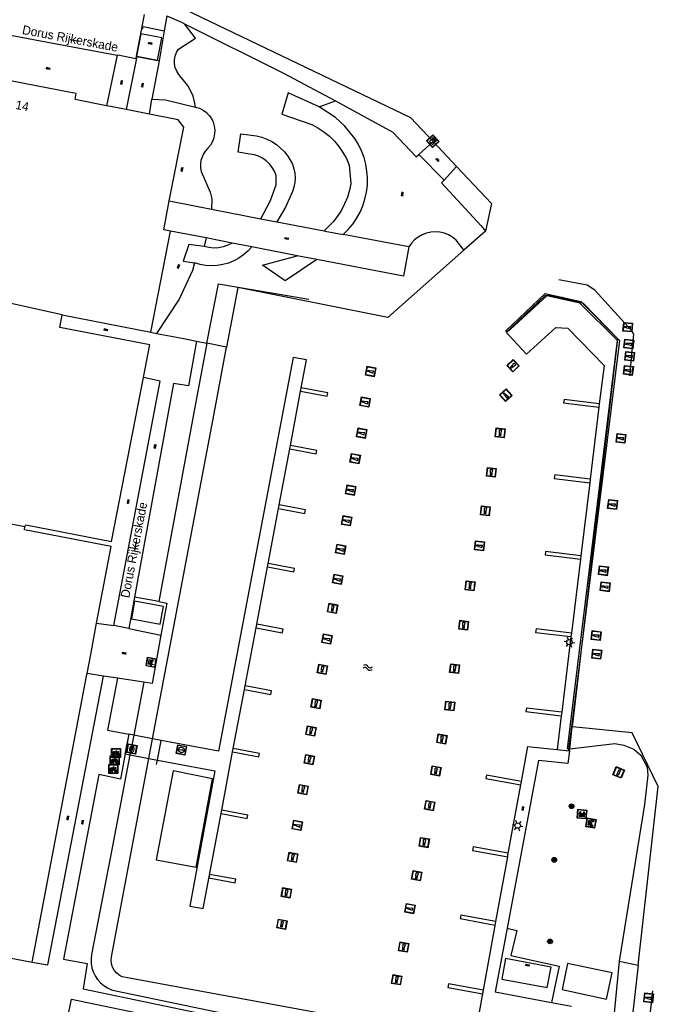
# Model space of a CAD drawing. Header units: metres. Extents: x 93870 to 95789, y 463036 to 464040.
# Tile 335 of 344: x 95201 to 95273, y 463869 to 463979. Entities that reach past the tile are written whole.
import ezdxf
from ezdxf.enums import TextEntityAlignment as Align

# ---------------------------------------------------------------- set-up
doc = ezdxf.new("R2010")
doc.units = ezdxf.units.M
doc.header["$LTSCALE"] = 25.4
for name, color, linetype in [('B_BEBOUWINGSGRENS_0', 1, 'Continuous'), ('B_LUIFEL_1', 200, 'Continuous'), ('B_TUSSENMUUR_0', 7, 'Continuous'), ('B_WOONBOOT_LIJN_0', 1, 'Continuous'), ('G_GRENS_ALGEMEEN_0', 7, 'Continuous'), ('K_STEIGER_1', 1, 'Continuous'), ('Q_BANK_0', 7, 'Continuous'), ('Q_BOLDER_0', 7, 'Continuous'), ('Q_BOOM_0', 3, 'Continuous'), ('Q_DAMWAND_0', 6, 'Continuous'), ('Q_FIETSENREK_0', 6, 'Continuous'), ('Q_GELEIDEWERK_LIJN_0', 1, 'Continuous'), ('Q_INSPECTIE_OF_RIOOLPUT_0', 253, 'Continuous'), ('Q_LICHTMAST_0', 2, 'Continuous'), ('Q_MEERPAAL_0', 7, 'Continuous'), ('Q_PICKNICKTAFEL_0', 7, 'Continuous'), ('Q_VLAGGENMAST_0', 191, 'Continuous'), ('S_GBKN_SYMBOOL_GV_GROOT_0', 7, 'Continuous'), ('S_GBKN_SYMBOOL_OV_GROOT_0', 7, 'Continuous'), ('S_GBKN_SYMBOOL_WATER_0', 7, 'Continuous'), ('T_CULTUURGRENS_0', 76, 'Continuous'), ('T_HEK_0', 57, 'Continuous'), ('T_HEK_LIJN_0', 6, 'Continuous'), ('T_WALBESCHERMING_0', 45, 'Continuous'), ('V_WEGGRENS_0', 7, 'Continuous'), ('W_WATERGRENS_0', 5, 'Continuous'), ('Z_GBKN_HUISNUMMER_0', 252, 'Continuous'), ('Z_STRAATNAAM_0', 252, 'Continuous')]:
    doc.layers.add(name, color=color, linetype=linetype)

# ---------------------------------------------------------------- blocks, each defined once
blk = doc.blocks.new('Q_LICHTMAST')
for points in [[(-0.26, 0.15), (-0.52, 0.3)], [(0, 0.3), (0, 0.6)], [(0.26, 0.15), (0.52, 0.3)], [(-0.26, -0.15), (-0.52, -0.3)], [(0, -0.3), (0, -0.6)], [(0.26, -0.15), (0.52, -0.3)]]:
    blk.add_lwpolyline(points)
blk.add_circle((0, 0), 0.3)
blk = doc.blocks.new('Q_VLAGGENMAST')
for points in [[(-0.5, 0.5), (0.5, 0.5), (0.5, -0.5), (-0.5, -0.5)], [(-0.08, 0.33), (0.07, 0.33), (0.07, -0.33), (-0.08, -0.33)]]:
    blk.add_lwpolyline(points, close=True)
blk.add_lwpolyline([(-0.44, 0.46), (0.44, 0.46, -0.414214), (0.46, 0.44), (0.46, -0.44, -0.414214), (0.44, -0.46), (-0.44, -0.46, -0.414214), (-0.46, -0.44), (-0.46, 0.44), (-0.46, 0.44), (-0.46, 0.45), (-0.46, 0.45), (-0.46, 0.45), (-0.46, 0.45), (-0.46, 0.45), (-0.46, 0.45), (-0.46, 0.46), (-0.46, 0.46), (-0.46, 0.46), (-0.45, 0.46), (-0.45, 0.46), (-0.45, 0.46), (-0.45, 0.46), (-0.45, 0.46), (-0.45, 0.46), (-0.44, 0.46), (-0.44, 0.46)], format="xyb")
blk = doc.blocks.new('Q_INSPECTIE_OF_RIOOLPUT')
blk.add_lwpolyline([(-0.5, 0.5), (0.5, 0.5), (0.5, -0.5), (-0.5, -0.5)], close=True)
for points in [[(-0.44, 0.46), (0.44, 0.46, -0.414214), (0.46, 0.44), (0.46, -0.44, -0.414214), (0.44, -0.46), (-0.44, -0.46, -0.414214), (-0.46, -0.44), (-0.46, 0.44), (-0.46, 0.44), (-0.46, 0.45), (-0.46, 0.45), (-0.46, 0.45), (-0.46, 0.45), (-0.46, 0.45), (-0.46, 0.45), (-0.46, 0.46), (-0.46, 0.46), (-0.46, 0.46), (-0.45, 0.46), (-0.45, 0.46), (-0.45, 0.46), (-0.45, 0.46), (-0.45, 0.46), (-0.45, 0.46), (-0.44, 0.46), (-0.44, 0.46)], [(-0.34, 0.1, 0.380426), (-0.28, -0.18)], [(-0.01, 0.27, 0.240218), (-0.34, 0.1)], [(-0.19, 0.04, 0.853344), (-0.19, -0.03)], [(0.33, 0.11, 0.240191), (-0.01, 0.27)], [(0.18, -0.03, 0.849746), (0.18, 0.04)], [(0.27, -0.18, 0.380426), (0.33, 0.11)], [(-0.28, -0.18, 0.148452), (0.01, -0.26)], [(0.01, -0.26, 0.131742), (0.27, -0.18)]]:
    blk.add_lwpolyline(points, format="xyb")
for points in [[(-0.19, 0.04), (0.18, 0.04)], [(0.18, -0.03), (-0.19, -0.03)]]:
    blk.add_lwpolyline(points)
blk = doc.blocks.new('Q_BANK')
blk.add_lwpolyline([(-0.5, 0.5), (0.5, 0.5), (0.5, -0.5), (-0.5, -0.5)], close=True)
blk.add_lwpolyline([(-0.44, 0.46), (0.44, 0.46, -0.414214), (0.46, 0.44), (0.46, -0.44, -0.414214), (0.44, -0.46), (-0.44, -0.46, -0.414214), (-0.46, -0.44), (-0.46, 0.44), (-0.46, 0.44), (-0.46, 0.45), (-0.46, 0.45), (-0.46, 0.45), (-0.46, 0.45), (-0.46, 0.45), (-0.46, 0.45), (-0.46, 0.46), (-0.46, 0.46), (-0.46, 0.46), (-0.45, 0.46), (-0.45, 0.46), (-0.45, 0.46), (-0.45, 0.46), (-0.45, 0.46), (-0.45, 0.46), (-0.44, 0.46), (-0.44, 0.46)], format="xyb")
for points in [[(-0.27, 0.02), (-0.37, -0.08)], [(-0.18, 0.13), (-0.27, 0.13), (-0.27, 0.28)], [(-0.27, 0.28), (0.26, 0.28), (0.26, 0.13), (0.17, 0.13)], [(-0.18, 0.02), (-0.27, 0.02)], [(-0.27, 0.02), (-0.18, 0.02)], [(-0.18, 0.02), (-0.18, 0.13)], [(-0.18, 0.13), (-0.14, 0.13)], [(-0.14, 0.13), (-0.14, 0.02)], [(0.13, 0.13), (-0.14, 0.13)], [(0.13, 0.02), (-0.14, 0.02)], [(-0.14, 0.02), (0.13, 0.02)], [(0.13, 0.02), (-0.14, 0.02)], [(-0.14, 0.02), (0.13, 0.02)], [(-0.14, 0.02), (0.13, 0.02)], [(0.13, 0.02), (0.13, 0.13)], [(0.13, 0.13), (0.17, 0.13)], [(0.17, 0.13), (0.17, 0.02)], [(0.17, 0.02), (0.26, 0.02)], [(0.17, 0.02), (0.26, 0.02)], [(0.26, 0.02), (0.36, -0.08)], [(-0.24, -0.08), (-0.37, -0.08)], [(-0.19, -0.08), (-0.19, -0.27), (-0.24, -0.27), (-0.24, -0.08)], [(-0.24, -0.08), (-0.19, -0.08)], [(0.18, -0.08), (-0.19, -0.08)], [(0.23, -0.08), (0.23, -0.27), (0.18, -0.27), (0.18, -0.08)], [(0.18, -0.08), (0.23, -0.08)], [(0.36, -0.08), (0.23, -0.08)]]:
    blk.add_lwpolyline(points)
blk = doc.blocks.new('Q_PICKNICKTAFEL')
blk.add_lwpolyline([(-0.5, 0.5), (0.5, 0.5), (0.5, -0.5), (-0.5, -0.5)], close=True)
blk.add_lwpolyline([(-0.44, 0.46), (0.44, 0.46, -0.414214), (0.46, 0.44), (0.46, -0.44, -0.414214), (0.44, -0.46), (-0.44, -0.46, -0.414214), (-0.46, -0.44), (-0.46, 0.44), (-0.46, 0.44), (-0.46, 0.45), (-0.46, 0.45), (-0.46, 0.45), (-0.46, 0.45), (-0.46, 0.45), (-0.46, 0.45), (-0.46, 0.46), (-0.46, 0.46), (-0.46, 0.46), (-0.45, 0.46), (-0.45, 0.46), (-0.45, 0.46), (-0.45, 0.46), (-0.45, 0.46), (-0.45, 0.46), (-0.44, 0.46), (-0.44, 0.46)], format="xyb")
for points in [[(-0.25, -0.06), (-0.41, -0.06), (-0.41, 0.02)], [(-0.41, 0.02), (-0.21, 0.02)], [(-0.14, 0.21), (-0.27, 0.21), (-0.27, 0.28)], [(-0.27, 0.28), (0.26, 0.28), (0.26, 0.21), (0.13, 0.21)], [(-0.21, 0.02), (-0.14, 0.21)], [(-0.12, 0.02), (-0.03, 0.21)], [(-0.12, 0.02), (0.11, 0.02)], [(0.03, 0.21), (-0.03, 0.21)], [(0.11, 0.02), (0.03, 0.21)], [(0.21, 0.02), (0.13, 0.21)], [(0.21, 0.02), (0.4, 0.02), (0.4, -0.06), (0.24, -0.06)], [(-0.34, -0.28), (-0.25, -0.06)], [(-0.34, -0.28), (-0.24, -0.28)], [(-0.24, -0.28), (-0.15, -0.06)], [(0.14, -0.06), (-0.15, -0.06)], [(0.23, -0.28), (0.14, -0.06)], [(0.23, -0.28), (0.33, -0.28)], [(0.33, -0.28), (0.24, -0.06)]]:
    blk.add_lwpolyline(points)
blk = doc.blocks.new('Q_BOLDER')
for points in [[(-0.5, 0.5), (0.5, 0.5), (0.5, -0.5), (-0.5, -0.5)], [(-0.27, -0.2), (0.27, -0.2), (0.27, -0.3), (-0.27, -0.3)]]:
    blk.add_lwpolyline(points, close=True)
for points in [[(-0.44, 0.46), (0.44, 0.46, -0.414214), (0.46, 0.44), (0.46, -0.44, -0.414214), (0.44, -0.46), (-0.44, -0.46, -0.414214), (-0.46, -0.44), (-0.46, 0.44), (-0.46, 0.44), (-0.46, 0.45), (-0.46, 0.45), (-0.46, 0.45), (-0.46, 0.45), (-0.46, 0.45), (-0.46, 0.45), (-0.46, 0.46), (-0.46, 0.46), (-0.46, 0.46), (-0.45, 0.46), (-0.45, 0.46), (-0.45, 0.46), (-0.45, 0.46), (-0.45, 0.46), (-0.45, 0.46), (-0.44, 0.46), (-0.44, 0.46)], [(-0.23, 0.27, 0.439965), (-0.26, 0.19)], [(-0.15, 0.29, 0.109301), (-0.23, 0.27)], [(0.22, 0.27, 0.148019), (0.13, 0.29)], [(0.25, 0.19, 0.326045), (0.22, 0.27)], [(-0.27, -0.16, 0.309814), (-0.17, -0.02)], [(0.16, -0.02, 0.22667), (0.27, -0.16)]]:
    blk.add_lwpolyline(points, format="xyb")
for points in [[(-0.17, 0.03), (-0.26, 0.19)], [(-0.17, -0.02), (-0.17, 0.03)], [(-0.15, 0.29), (0.13, 0.29)], [(0.16, 0.03), (0.25, 0.19)], [(0.16, -0.02), (0.16, 0.03)], [(-0.27, -0.16), (0.27, -0.16)]]:
    blk.add_lwpolyline(points)
blk = doc.blocks.new('Q_FIETSENREK')
for points in [[(-0.5, 0.5), (0.5, 0.5), (0.5, -0.5), (-0.5, -0.5)], [(-0.06, 0.15), (0.18, 0.05), (0.04, -0.09)]]:
    blk.add_lwpolyline(points, close=True)
for points in [[(-0.44, 0.46), (0.44, 0.46, -0.414214), (0.46, 0.44), (0.46, -0.44, -0.414214), (0.44, -0.46), (-0.44, -0.46, -0.414214), (-0.46, -0.44), (-0.46, 0.44), (-0.46, 0.44), (-0.46, 0.45), (-0.46, 0.45), (-0.46, 0.45), (-0.46, 0.45), (-0.46, 0.45), (-0.46, 0.45), (-0.46, 0.46), (-0.46, 0.46), (-0.46, 0.46), (-0.45, 0.46), (-0.45, 0.46), (-0.45, 0.46), (-0.45, 0.46), (-0.45, 0.46), (-0.45, 0.46), (-0.44, 0.46), (-0.44, 0.46)], [(-0.18, 0.11, 0.847256), (-0.32, -0.14)], [(-0.19, 0.08, 0.842492), (-0.3, -0.12)], [(-0.17, 0.06, 0.053288), (-0.19, 0.08)], [(-0.19, -0.13, 0.502492), (-0.15, 0.04)], [(-0.15, 0.09, 0.06236), (-0.18, 0.11)], [(-0.16, -0.16, 0.494489), (-0.12, 0.07)], [(-0.32, -0.14, 0.089606), (-0.42, -0.35)], [(-0.3, -0.16, 0.110942), (-0.37, -0.35)], [(-0.29, -0.1, 0.006942), (-0.3, -0.12)], [(-0.3, -0.16, 0.02458), (-0.28, -0.17)], [(-0.21, -0.1, 0.381614), (-0.29, -0.1)], [(-0.22, -0.14, 0.533998), (-0.28, -0.14)], [(-0.28, -0.14, 0.009682), (-0.27, -0.14)], [(-0.28, -0.17, 0.148109), (-0.2, -0.17)], [(-0.27, -0.14, 0.120201), (-0.22, -0.14)], [(-0.22, -0.14, 0.003554), (-0.22, -0.14)], [(-0.19, -0.13, 0.017985), (-0.21, -0.1)], [(-0.12, -0.35, 0.075837), (-0.2, -0.17)], [(-0.08, -0.35, 0.094234), (-0.16, -0.16)], [(0.1, -0.16, 0.385208), (0.19, -0.33)], [(0.21, -0.05, 0.224648), (0.11, -0.13)], [(0.13, -0.17, 0.376993), (0.2, -0.3)], [(0.21, -0.09, 0.20829), (0.14, -0.14)], [(0.19, -0.33, 1), (0.29, -0.06)], [(0.2, -0.3, 1), (0.28, -0.09)], [(0.29, -0.06, 0.086253), (0.24, -0.05)], [(0.28, -0.09, 0.079305), (0.24, -0.08)]]:
    blk.add_lwpolyline(points, format="xyb")
for points in [[(-0.17, 0.06), (-0.26, -0.04), (-0.24, -0.06), (-0.15, 0.04)], [(0.08, 0.22), (0, 0.25), (-0.15, 0.09)], [(-0.12, 0.07), (-0.09, 0.11), (0.02, -0.13), (0.1, -0.16)], [(0.24, -0.05), (0.23, 0.05), (0.26, 0.09), (0.3, 0.08), (0.31, 0.11), (0.19, 0.15), (0.18, 0.12), (0.23, 0.1), (0.21, 0.08), (-0.04, 0.17), (0, 0.22), (0.07, 0.19), (0.08, 0.22)], [(0.21, -0.05), (0.2, 0.03), (0.06, -0.11)], [(-0.42, -0.35), (-0.37, -0.35)], [(-0.12, -0.35), (-0.08, -0.35)], [(0.06, -0.11), (0.11, -0.13)], [(0.13, -0.17), (0.25, -0.22), (0.24, -0.08)], [(0.14, -0.14), (0.22, -0.17), (0.21, -0.09)]]:
    blk.add_lwpolyline(points)
blk = doc.blocks.new('Q_BOOM')
for radius in [0.27, 0.18, 0.09]:
    blk.add_circle((0, 0), radius)
blk = doc.blocks.new('Q_MEERPAAL')
for points in [[(-0.5, 0.5), (0.5, 0.5), (0.5, -0.5), (-0.5, -0.5)], [(-0.08, 0.32), (0.07, 0.32), (0.07, 0.17), (-0.08, 0.17)]]:
    blk.add_lwpolyline(points, close=True)
blk.add_lwpolyline([(-0.44, 0.46), (0.44, 0.46, -0.414214), (0.46, 0.44), (0.46, -0.44, -0.414214), (0.44, -0.46), (-0.44, -0.46, -0.414214), (-0.46, -0.44), (-0.46, 0.44), (-0.46, 0.44), (-0.46, 0.45), (-0.46, 0.45), (-0.46, 0.45), (-0.46, 0.45), (-0.46, 0.45), (-0.46, 0.45), (-0.46, 0.46), (-0.46, 0.46), (-0.46, 0.46), (-0.45, 0.46), (-0.45, 0.46), (-0.45, 0.46), (-0.45, 0.46), (-0.45, 0.46), (-0.45, 0.46), (-0.44, 0.46), (-0.44, 0.46)], format="xyb")
for points in [[(-0.08, 0.12), (-0.14, -0.31)], [(-0.08, 0.12), (0.07, 0.12)], [(0.07, 0.12), (0.12, -0.31)], [(-0.14, -0.31), (0.12, -0.31)]]:
    blk.add_lwpolyline(points)
blk = doc.blocks.new('S_GBKN_SYMBOOL_WATER')
for points in [[(-0.5, 0.15), (-0.44, 0.21), (-0.31, 0.27), (-0.19, 0.27), (-0.06, 0.21), (0, 0.15), (0.06, 0.09), (0.19, 0.02), (0.31, 0.02), (0.44, 0.09), (0.5, 0.15)], [(-0.5, -0.15), (-0.44, -0.09), (-0.31, -0.02), (-0.19, -0.02), (-0.06, -0.09), (0, -0.15), (0.06, -0.21), (0.19, -0.27), (0.31, -0.27), (0.44, -0.21), (0.5, -0.15)]]:
    blk.add_lwpolyline(points)
blk = doc.blocks.new('S_GBKN_SYMBOOL_OV_GROOT')
for points in [[(-0.21875, 0.0625), (0.21875, 0.0625)], [(-0.21875, 0), (0.21875, 0)], [(-0.1875, 0.0625), (-0.1875, 0)], [(-0.125, 0.09375), (-0.125, 0.0625)], [(-0.125, 0), (-0.125, -0.0625)], [(-0.0625, 0.0625), (-0.0625, 0)], [(0, 0.09375), (0, 0.0625)], [(0, 0), (0, -0.0625)], [(0.0625, 0.0625), (0.0625, 0)], [(0.125, 0.09375), (0.125, 0.0625)], [(0.125, 0), (0.125, -0.0625)], [(0.1875, 0.0625), (0.1875, 0)], [(-0.21875, -0.0625), (0.21875, -0.0625)], [(-0.1875, -0.0625), (-0.1875, -0.09375)], [(-0.0625, -0.0625), (-0.0625, -0.09375)], [(0.0625, -0.0625), (0.0625, -0.09375)], [(0.1875, -0.0625), (0.1875, -0.09375)]]:
    blk.add_lwpolyline(points)
blk = doc.blocks.new('S_GBKN_SYMBOOL_GV_GROOT')
for points in [[(-0.1875, 0.03125), (-0.09375, 0.09375)], [(-0.1875, -0.0625), (0.0625, 0.09375)], [(-0.1875, 0.09375), (0.125, -0.09375)], [(-0.1875, 0), (-0.03125, -0.09375)], [(-0.125, -0.09375), (0.1875, 0.09375)], [(-0.0625, 0.09375), (0.1875, -0.0625)], [(0.03125, -0.09375), (0.1875, 0)], [(0.09375, 0.09375), (0.1875, 0.03125)]]:
    blk.add_lwpolyline(points)

msp = doc.modelspace()

# ---------------------------------------------------------------- linework, layer by layer
at = {"layer": 'B_BEBOUWINGSGRENS_0'}
for p, q in [((95215.65, 463968.63), (95213.04, 463969.14)), ((95215.82, 463944.12), (95218.03, 463955.48)), ((95205.84, 463946.07), (95215.82, 463944.12))]:
    msp.add_line(p, q, dxfattribs=at)
for points in [[(95210.81, 463969.58), (95207.28, 463970.27), (95207.41, 463970.93), (95206.58, 463971.09), (95196.71, 463973.02)], [(95213.04, 463969.14), (95211.27, 463969.49), (95210.81, 463969.58)], [(95217.88, 463958.87), (95219.5, 463967.15), (95218.89, 463968), (95215.65, 463968.63)], [(95218.03, 463955.48), (95217.25, 463955.63), (95217.88, 463958.87)], [(95215.68, 463942.69), (95205.57, 463944.67), (95205.84, 463946.07)], [(95214.97, 463939.04), (95215.65, 463942.56), (95215.68, 463942.69)], [(95201.65, 463922.25), (95201.74, 463922.48), (95211.37, 463920.6), (95214.97, 463939.04)], [(95209.71, 463911.42), (95211.35, 463920.05), (95201.59, 463921.9), (95201.65, 463922.25)], [(95213.98, 463913.89), (95213.62, 463911.93), (95216.86, 463911.32), (95217.22, 463913.28), (95213.98, 463913.89)], [(95208.64, 463905.76), (95209.05, 463907.92), (95209.71, 463911.42)], [(95202.48, 463873.32), (95208.62, 463905.67), (95208.64, 463905.76)], [(95177.91, 463878.35), (95177.84, 463878), (95202.48, 463873.32)]]:
    msp.add_lwpolyline(points, dxfattribs=at)
at = {"layer": 'B_LUIFEL_1'}
msp.add_line((95214.67, 463977.65), (95214.19, 463975.14), dxfattribs=at)
for points in [[(95216.56, 463974.66), (95217.05, 463977.19), (95214.67, 463977.65)], [(95214.19, 463975.14), (95214.18, 463975.1), (95214.24, 463975.09)], [(95214.24, 463975.09), (95216.56, 463974.65), (95216.56, 463974.66)], [(95260.8, 463872.78), (95255.69, 463873.73), (95255.26, 463871.41), (95260.38, 463870.47), (95260.8, 463872.78)], [(95262.66, 463873.17), (95262.04, 463870.24), (95267.04, 463869.18), (95267.66, 463872.12), (95262.66, 463873.17)]]:
    msp.add_lwpolyline(points, dxfattribs=at)
at = {"layer": 'B_TUSSENMUUR_0'}
for p, q in [((95205.84, 463946.07), (95191.6, 463949.25)), ((95201.65, 463922.25), (95186.78, 463925.08))]:
    msp.add_line(p, q, dxfattribs=at)
at = {"layer": 'B_WOONBOOT_LIJN_0'}
msp.add_lwpolyline([(95222.73, 463893.95), (95218.3, 463894.83), (95216.41, 463884.82), (95220.89, 463883.99), (95222.73, 463893.95)], dxfattribs=at)
at = {"layer": 'G_GRENS_ALGEMEEN_0'}
for p, q in [((95214.93, 463978.48), (95217.31, 463978)), ((95217.31, 463978), (95216.73, 463974.63)), ((95214.19, 463975.14), (95214.16, 463975.14)), ((95214.25, 463975.12), (95214.19, 463975.14)), ((95216.56, 463974.66), (95214.25, 463975.12)), ((95216.73, 463974.63), (95215.92, 463970.3)), ((95216.73, 463974.63), (95216.56, 463974.66)), ((95263.11, 463899.77), (95262.78, 463897.28))]:
    msp.add_line(p, q, dxfattribs=at)
for points in [[(95214.76, 463978.24), (95214.88, 463978.21), (95214.93, 463978.48)], [(95255.87, 463877.14), (95256.95, 463876.89), (95256.28, 463874.08), (95261.73, 463872.87), (95260.85, 463868.81)]]:
    msp.add_lwpolyline(points, dxfattribs=at)
at = {"layer": 'K_STEIGER_1'}
for p, q in [((95264.78, 463913.22), (95268.33, 463943.36)), ((95268.33, 463943.36), (95268.33, 463943.38)), ((95231.5, 463931.4), (95232.64, 463937.49)), ((95232.64, 463937.49), (95232.72, 463937.88)), ((95266.18, 463935.69), (95265.2, 463927.6)), ((95266.23, 463936.08), (95266.18, 463935.69)), ((95230.24, 463924.71), (95231.42, 463931)), ((95231.42, 463931), (95231.5, 463931.4)), ((95265.2, 463927.6), (95265.15, 463927.2)), ((95265.15, 463927.2), (95264.15, 463919.01)), ((95228.99, 463918.13), (95230.16, 463924.32)), ((95230.16, 463924.32), (95230.24, 463924.71)), ((95264.1, 463918.61), (95263.09, 463910.31)), ((95264.15, 463919.01), (95264.1, 463918.61)), ((95227.71, 463911.3), (95228.92, 463917.74)), ((95228.92, 463917.74), (95228.99, 463918.13)), ((95263.2, 463899.77), (95264.78, 463913.22)), ((95226.4, 463904.37), (95227.63, 463910.91)), ((95227.63, 463910.91), (95227.71, 463911.3)), ((95263.04, 463909.91), (95262, 463901.41)), ((95263.09, 463910.31), (95263.04, 463909.91)), ((95226.33, 463903.98), (95226.4, 463904.37)), ((95225.08, 463897.35), (95226.33, 463903.98)), ((95262, 463901.41), (95261.95, 463901.01)), ((95263.2, 463899.76), (95263.2, 463899.77)), ((95213.89, 463898.83), (95213.33, 463898.94)), ((95216, 463898.43), (95213.89, 463898.83)), ((95216.97, 463898.25), (95216, 463898.43)), ((95212.92, 463896.73), (95213.46, 463896.63)), ((95223.77, 463890.42), (95225, 463896.95)), ((95225, 463896.95), (95225.08, 463897.35)), ((95262.87, 463897.09), (95262.9, 463897.3)), ((95215.59, 463896.22), (95216.54, 463896.04)), ((95257.47, 463893.64), (95257.47, 463893.64)), ((95223.7, 463890.03), (95223.77, 463890.42)), ((95255.96, 463885.36), (95256, 463885.57)), ((95254.56, 463877.64), (95254.6, 463877.89)), ((95254.6, 463877.89), (95254.6, 463877.89))]:
    msp.add_line(p, q, dxfattribs=at)
for points in [[(95260.32, 463948.21), (95255.8, 463944.04), (95256.08, 463943.74), (95258.05, 463941.65), (95261.36, 463944.66), (95262.7, 463944.57), (95266.76, 463940.4), (95266.23, 463936.08)], [(95264.34, 463947.38), (95260.38, 463948.27), (95260.32, 463948.21)], [(95268.33, 463943.38), (95264.47, 463947.35), (95264.34, 463947.38)], [(95232.72, 463937.88), (95233.31, 463941.02), (95231.8, 463941.27), (95223.43, 463897.03), (95216.97, 463898.25)], [(95232.64, 463937.49), (95235.62, 463936.93), (95235.69, 463937.32), (95232.72, 463937.88)], [(95266.23, 463936.08), (95262.26, 463936.56), (95262.21, 463936.17), (95266.18, 463935.69)], [(95231.42, 463931), (95234.39, 463930.44), (95234.46, 463930.84), (95231.5, 463931.4)], [(95265.2, 463927.6), (95261.22, 463928.08), (95261.17, 463927.68), (95265.15, 463927.2)], [(95230.16, 463924.32), (95233.13, 463923.76), (95233.2, 463924.15), (95230.24, 463924.71)], [(95264.15, 463919.01), (95260.18, 463919.49), (95260.13, 463919.09), (95264.1, 463918.61)], [(95228.92, 463917.74), (95231.88, 463917.18), (95231.96, 463917.57), (95228.99, 463918.13)], [(95227.63, 463910.91), (95230.59, 463910.35), (95230.67, 463910.74), (95227.71, 463911.3)], [(95263.09, 463910.31), (95259.12, 463910.79), (95259.07, 463910.39), (95263.04, 463909.91)], [(95226.33, 463903.98), (95229.28, 463903.42), (95229.36, 463903.81), (95226.4, 463904.37)], [(95262, 463901.41), (95258.03, 463901.89), (95257.98, 463901.49), (95261.95, 463901.01)], [(95261.95, 463901.01), (95261.49, 463897.23), (95262.87, 463897.09)], [(95262.9, 463897.3), (95263.19, 463899.73), (95263.2, 463899.76)], [(95213.33, 463898.94), (95212.9, 463896.73), (95212.92, 463896.73)], [(95213.46, 463896.63), (95213.5, 463896.62), (95215.59, 463896.22)], [(95225, 463896.95), (95227.96, 463896.4), (95228.03, 463896.79), (95225.08, 463897.35)], [(95216.54, 463896.04), (95223.01, 463894.82), (95220.19, 463879.63), (95221.69, 463879.36), (95223.7, 463890.03)], [(95257.47, 463893.64), (95253.53, 463894.35), (95253.46, 463893.96), (95257.39, 463893.24)], [(95257.39, 463893.24), (95257.39, 463893.24), (95257.47, 463893.64)], [(95223.7, 463890.03), (95226.65, 463889.47), (95226.72, 463889.86), (95223.77, 463890.42)], [(95256, 463885.57), (95252.06, 463886.28), (95251.99, 463885.89), (95255.93, 463885.17)], [(95255.93, 463885.17), (95255.93, 463885.17), (95255.96, 463885.36)], [(95222.41, 463883.2), (95222.34, 463882.8), (95225.28, 463882.25), (95225.36, 463882.64), (95222.41, 463883.2)], [(95254.6, 463877.89), (95250.67, 463878.61), (95250.6, 463878.22), (95254.53, 463877.5), (95254.56, 463877.64)], [(95253.2, 463870.17), (95249.26, 463870.89), (95249.19, 463870.49), (95253.12, 463869.78), (95253.2, 463870.17)]]:
    msp.add_lwpolyline(points, dxfattribs=at)
at = {"layer": 'Q_DAMWAND_0'}
msp.add_line((95254.11, 463958.59), (95250.19, 463962.76), dxfattribs=at)
msp.add_lwpolyline([(95247.56, 463965.55), (95245.05, 463968.22), (95217.89, 463981.2)], dxfattribs=at)
at = {"layer": 'Q_GELEIDEWERK_LIJN_0'}
for points in [[(95268.69, 463945.58), (95265.73, 463948.85), (95264.88, 463949.41), (95261.66, 463949.99)], [(95269.66, 463939.22), (95270.07, 463943.55), (95270.1, 463943.85), (95269.88, 463944.27), (95268.69, 463945.58)], [(95272.21, 463870.11), (95271.38, 463862.64), (95270.66, 463855.22)]]:
    msp.add_lwpolyline(points, dxfattribs=at)
at = {"layer": 'T_CULTUURGRENS_0'}
for p, q in [((95216.71, 463913.85), (95213.96, 463914.33)), ((95215.03, 463904.8), (95213.89, 463898.83)), ((95213.89, 463898.83), (95213.46, 463896.63)), ((95262.78, 463897.28), (95262.9, 463897.3)), ((95268.45, 463873.43), (95266.8, 463855.83)), ((95268.45, 463873.43), (95270.59, 463872.98))]:
    msp.add_line(p, q, dxfattribs=at)
for points in [[(95217.61, 463979.69), (95219.25, 463978.96), (95219.6, 463978.79)], [(95220.83, 463969.4), (95220.73, 463970.02), (95220.55, 463970.63), (95220.31, 463971.21), (95220.01, 463971.76), (95219.64, 463972.27), (95219.22, 463972.74), (95218.94, 463973.07), (95218.72, 463973.45), (95218.56, 463973.86), (95218.48, 463974.28), (95218.48, 463974.72), (95218.55, 463975.15), (95218.69, 463975.56), (95218.9, 463975.94), (95220.84, 463977.18), (95219.6, 463978.79)], [(95219.6, 463978.79), (95230.73, 463973.25), (95236.56, 463970.11)], [(95234.75, 463969.46), (95231.26, 463971.03), (95230.54, 463968.62), (95233.9, 463967.45), (95234.6, 463967.08), (95235.26, 463966.64), (95235.88, 463966.14), (95236.45, 463965.58), (95236.96, 463964.98), (95237.41, 463964.32), (95237.8, 463963.63), (95238.12, 463962.91), (95238.3, 463960.85), (95238.13, 463960.07), (95237.9, 463959.3), (95237.59, 463958.56), (95237.23, 463957.85), (95236.79, 463957.17), (95236.3, 463956.54), (95235.29, 463955.5)], [(95228.16, 463956.88), (95229.26, 463958.92), (95229.89, 463960.68), (95229.89, 463961.75), (95229.71, 463962.22), (95229.46, 463962.65), (95229.15, 463963.04), (95228.78, 463963.38), (95228.37, 463963.67), (95227.92, 463963.89), (95227.45, 463964.04), (95226.95, 463964.12), (95225.63, 463964.34), (95225.94, 463966.42), (95227.69, 463966.19), (95228.28, 463966.03), (95228.86, 463965.82), (95229.4, 463965.54), (95229.92, 463965.21), (95230.39, 463964.82), (95230.82, 463964.38), (95231.2, 463963.9), (95231.49, 463963.46), (95231.72, 463962.99), (95231.88, 463962.5), (95231.98, 463961.99), (95232.02, 463961.47), (95231.99, 463960.94), (95231.89, 463960.43), (95231.73, 463959.94), (95230.93, 463958.16), (95229.98, 463956.53)], [(95224.94, 463954.14), (95224.46, 463953.89), (95223.95, 463953.71), (95223.42, 463953.6), (95222.88, 463953.58), (95222.34, 463953.63), (95221.81, 463953.77)], [(95227.17, 463953.71), (95226.73, 463953.24), (95226.24, 463952.81), (95225.7, 463952.44), (95225.13, 463952.14), (95224.53, 463951.89), (95223.91, 463951.72), (95223.27, 463951.62), (95222.62, 463951.59), (95221.97, 463951.62), (95221.34, 463951.73), (95220.71, 463951.91)], [(95234.47, 463952.3), (95230.9, 463949.9), (95228.35, 463951.67), (95232.27, 463952.72)], [(95222.1, 463942.89), (95220.69, 463935.29), (95216.71, 463913.85)], [(95216.71, 463913.85), (95217.61, 463913.69), (95216.94, 463910.09)], [(95262.9, 463897.3), (95267.98, 463897.89), (95269, 463897.71), (95270.1, 463897.25), (95270.91, 463896.59), (95271.61, 463895.25), (95271.69, 463894.33), (95271.32, 463891.05), (95268.45, 463873.43)], [(95213.46, 463896.63), (95211.46, 463886.19), (95209.15, 463874.18), (95209.1, 463873.69), (95209.11, 463873.19), (95209.19, 463872.71), (95209.34, 463872.23), (95209.55, 463871.79), (95209.82, 463871.38), (95210.15, 463871.01), (95210.53, 463870.69), (95210.95, 463870.43), (95211.4, 463870.23), (95211.88, 463870.09), (95218.89, 463868.63), (95236.98, 463864.85), (95250.96, 463861.93)]]:
    msp.add_lwpolyline(points, dxfattribs=at)
at = {"layer": 'T_HEK_0'}
for p, q in [((95217.61, 463979.69), (95217.31, 463978)), ((95214.24, 463975.09), (95213.04, 463969.14)), ((95214.25, 463975.12), (95214.24, 463975.09)), ((95215.82, 463944.12), (95216.46, 463943.99)), ((95220.94, 463943.12), (95222.1, 463942.89)), ((95224.32, 463942.46), (95222.1, 463942.89))]:
    msp.add_line(p, q, dxfattribs=at)
msp.add_lwpolyline([(95216.46, 463943.99), (95219.32, 463943.44), (95220.94, 463943.12)], dxfattribs=at)
at = {"layer": 'T_HEK_LIJN_0'}
for p, q in [((95216.54, 463896.04), (95216.97, 463898.25)), ((95216.45, 463895.55), (95216.54, 463896.04))]:
    msp.add_line(p, q, dxfattribs=at)
msp.add_lwpolyline([(95222.1, 463942.89), (95223.41, 463949.56), (95233.58, 463947.84)], dxfattribs=at)
at = {"layer": 'T_WALBESCHERMING_0'}
msp.add_line((95215.59, 463896.22), (95216, 463898.43), dxfattribs=at)
for points in [[(95216, 463898.43), (95218.27, 463910.45), (95222.91, 463934.99), (95224.32, 463942.46)], [(95211.38, 463873.93), (95213.63, 463885.88), (95215.59, 463896.22)]]:
    msp.add_lwpolyline(points, dxfattribs=at)
at = {"layer": 'V_WEGGRENS_0'}
for p, q in [((95215.06, 463979.83), (95214.76, 463978.24)), ((95214.76, 463978.24), (95214.16, 463975.14)), ((95212.02, 463975.25), (95210.81, 463969.58)), ((95215.65, 463968.63), (95215.92, 463970.3)), ((95234.75, 463969.46), (95236.56, 463970.11)), ((95245.92, 463964.11), (95247.56, 463965.55)), ((95245.92, 463964.11), (95248.77, 463961.21)), ((95250.19, 463962.76), (95248.77, 463961.21)), ((95217.88, 463958.87), (95222.64, 463957.95)), ((95222.64, 463957.95), (95228.16, 463956.88)), ((95228.16, 463956.88), (95229.98, 463956.53)), ((95229.98, 463956.53), (95235.29, 463955.5)), ((95222.03, 463954.71), (95218.03, 463955.48)), ((95244.81, 463953.71), (95237.43, 463955.09)), ((95222.03, 463954.71), (95221.81, 463953.77)), ((95224.94, 463954.14), (95222.03, 463954.71)), ((95227.17, 463953.71), (95224.94, 463954.14)), ((95232.27, 463952.72), (95227.17, 463953.71)), ((95220.71, 463951.91), (95220.49, 463951.04)), ((95234.47, 463952.3), (95232.27, 463952.72)), ((95218.37, 463938.34), (95213.96, 463914.33)), ((95213.96, 463914.33), (95213.32, 463910.83)), ((95209.71, 463911.42), (95211.64, 463911.15)), ((95213.32, 463910.83), (95211.64, 463911.15)), ((95213.32, 463910.83), (95216.94, 463910.09)), ((95204.24, 463873.04), (95210.48, 463905.48)), ((95210.48, 463905.48), (95208.64, 463905.76)), ((95212.04, 463905.25), (95210.48, 463905.48)), ((95212.04, 463905.25), (95210.92, 463899.39)), ((95215.03, 463904.8), (95212.04, 463905.25)), ((95210.92, 463899.39), (95213.33, 463898.94)), ((95213.33, 463898.94), (95212.92, 463896.73)), ((95209.97, 463894.41), (95206, 463873.67)), ((95202.48, 463873.32), (95204.24, 463873.04)), ((95260.85, 463868.81), (95263.09, 463868.4))]:
    msp.add_line(p, q, dxfattribs=at)
for points in [[(95197.35, 463976.43), (95197.47, 463976.4), (95197.77, 463977.93), (95207.61, 463976.08), (95212.02, 463975.25)], [(95214.16, 463975.14), (95214.11, 463974.86), (95212.27, 463975.2), (95212.02, 463975.25)], [(95215.92, 463970.3), (95217.45, 463970.22), (95220.83, 463969.4)], [(95220.83, 463969.4), (95221.29, 463969.29), (95221.69, 463969.08), (95222.05, 463968.81), (95222.36, 463968.49), (95222.62, 463968.12), (95222.81, 463967.72), (95222.94, 463967.29), (95223, 463966.84), (95222.98, 463966.4), (95222.89, 463965.96), (95222.73, 463965.54), (95222.51, 463965.15), (95222.23, 463964.8), (95221.95, 463964.5), (95221.73, 463964.16), (95221.56, 463963.8), (95221.44, 463963.41), (95221.38, 463963.01), (95221.38, 463962.6), (95221.45, 463962.2), (95222.46, 463959.86), (95222.67, 463959.1), (95222.64, 463957.95)], [(95237.43, 463955.09), (95237.99, 463955.65), (95238.5, 463956.26), (95238.94, 463956.91), (95239.33, 463957.6), (95239.64, 463958.33), (95239.88, 463959.08), (95240.05, 463959.86), (95240.15, 463960.64), (95240.17, 463961.43), (95240.11, 463962.22), (95239.98, 463963), (95239.78, 463963.77), (95239.5, 463964.51), (95239.15, 463965.22), (95238.74, 463965.9), (95237.6, 463967.28), (95236.58, 463968.24), (95234.75, 463969.46)], [(95236.56, 463970.11), (95243.03, 463966.62), (95245.62, 463963.84), (95245.92, 463964.11)], [(95248.77, 463961.21), (95248.48, 463960.9), (95252.96, 463956.09), (95253.44, 463955.49)], [(95235.29, 463955.5), (95235.42, 463955.48), (95237.43, 463955.09)], [(95251.01, 463953.35), (95250.8, 463953.61), (95250.13, 463954.47), (95249.73, 463954.79), (95249.29, 463955.05), (95248.81, 463955.24), (95248.31, 463955.36), (95247.8, 463955.4), (95247.29, 463955.36), (95246.79, 463955.25), (95246.31, 463955.07), (95245.86, 463954.82), (95245.46, 463954.5), (95245.1, 463954.13), (95244.81, 463953.71)], [(95221.81, 463953.77), (95220.07, 463953.97), (95219.45, 463952.11), (95220.71, 463951.91)], [(95244.81, 463953.71), (95244.2, 463950.42), (95234.47, 463952.3)], [(95220.49, 463951.04), (95218.99, 463947.85), (95216.46, 463943.99)], [(95220.94, 463943.12), (95220.05, 463938.1), (95218.37, 463938.34)], [(95211.64, 463911.15), (95216.87, 463938.62), (95214.97, 463939.04)], [(95216.94, 463910.09), (95215.94, 463904.66), (95215.03, 463904.8)], [(95212.92, 463896.73), (95212.39, 463893.89), (95209.97, 463894.41)], [(95262.87, 463897.09), (95262.7, 463895.65), (95259.38, 463895.99), (95255.87, 463877.14)], [(95255.87, 463877.14), (95254.53, 463869.99), (95260.85, 463868.81)], [(95206, 463873.67), (95208.64, 463873.18), (95208.19, 463870.35), (95250.54, 463861.51), (95250.96, 463861.93)], [(95205.97, 463864.74), (95206.9, 463869.19), (95248.1, 463860.59), (95247.17, 463856.14)]]:
    msp.add_lwpolyline(points, dxfattribs=at)
at = {"layer": 'W_WATERGRENS_0'}
for p, q in [((95247.56, 463965.55), (95250.19, 463962.76)), ((95254.11, 463958.59), (95253.44, 463955.49)), ((95253.44, 463955.49), (95251.01, 463953.35)), ((95264.34, 463947.38), (95268.33, 463943.36)), ((95268.5, 463943.19), (95264.78, 463913.22)), ((95268.33, 463943.36), (95268.5, 463943.19)), ((95264.78, 463913.22), (95263.11, 463899.77)), ((95263.2, 463899.76), (95263.11, 463899.77)), ((95262.87, 463897.09), (95262.78, 463897.28)), ((95255.96, 463885.36), (95257.39, 463893.24)), ((95257.39, 463893.24), (95257.47, 463893.64)), ((95270.59, 463872.98), (95272.86, 463893.07)), ((95255.93, 463885.17), (95255.96, 463885.36)), ((95254.6, 463877.89), (95255.93, 463885.17)), ((95252.18, 463864.6), (95254.56, 463877.64)), ((95270.59, 463872.98), (95268.75, 463856.67))]:
    msp.add_line(p, q, dxfattribs=at)
for points in [[(95251.01, 463953.35), (95242.45, 463945.78), (95225.58, 463949.13), (95224.32, 463942.46)], [(95260.32, 463948.21), (95260.16, 463948.25), (95255.8, 463944.11), (95255.71, 463944.27), (95260.13, 463948.47), (95264.16, 463947.57), (95264.34, 463947.38)], [(95268.28, 463943.18), (95264.04, 463947.38), (95260.32, 463948.21)], [(95262.78, 463897.28), (95262.67, 463897.29), (95268.28, 463943.18)], [(95272.86, 463893.07), (95269.92, 463899.11), (95263.2, 463899.76)], [(95257.47, 463893.64), (95258.18, 463897.57), (95262.87, 463897.09)], [(95252.15, 463864.41), (95251.57, 463864.52), (95237.43, 463867.11), (95219.28, 463870.44), (95212.98, 463871.59), (95212.6, 463871.7), (95212.25, 463871.88), (95211.94, 463872.13), (95211.69, 463872.43), (95211.5, 463872.78), (95211.38, 463873.15), (95211.34, 463873.54), (95211.38, 463873.93)]]:
    msp.add_lwpolyline(points, dxfattribs=at)
at = {"layer": 'Z_STRAATNAAM_0'}
for p, q in [((95206.72, 463977.01), (95207.7, 463976.82)), ((95214.02, 463919.63), (95214.2, 463920.62))]:
    msp.add_line(p, q, dxfattribs=at)

# ---------------------------------------------------------------- block references
at = {"layer": 'Q_BANK_0'}
for p, rotation in [((95215.85, 463907.02), 79.53726314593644), ((95264.27, 463889.97), 174.1133073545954)]:
    msp.add_blockref('Q_BANK', p, dxfattribs=dict(at, rotation=rotation))
at = {"layer": 'Q_BOLDER_0', "rotation": 133.2649647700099}
msp.add_blockref('Q_BOLDER', (95247.5, 463965.59), dxfattribs=at)
at = {"layer": 'Q_BOOM_0'}
for p, rotation in [((95263.11, 463890.85), 79.44680779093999), ((95261.16, 463884.83), 79.44680779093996), ((95260.69, 463875.66), 167.4344706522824)]:
    msp.add_blockref('Q_BOOM', p, dxfattribs=dict(at, rotation=rotation))
at = {"layer": 'Q_FIETSENREK_0'}
for p in [(95211.74, 463896.01), (95211.9, 463896.84), (95211.59, 463895.04)]:
    msp.add_blockref('Q_FIETSENREK', p, dxfattribs=at)
at = {"layer": 'Q_INSPECTIE_OF_RIOOLPUT_0'}
for p, rotation in [((95213.67, 463897.28), 79.13650987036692), ((95219.24, 463897.18), 169.3070094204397)]:
    msp.add_blockref('Q_INSPECTIE_OF_RIOOLPUT', p, dxfattribs=dict(at, rotation=rotation))
at = {"layer": 'Q_LICHTMAST_0'}
for p, rotation in [((95262.87, 463909.29), 83.04850102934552), ((95257.05, 463888.67), 79.68597813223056)]:
    msp.add_blockref('Q_LICHTMAST', p, dxfattribs=dict(at, rotation=rotation))
at = {"layer": 'Q_MEERPAAL_0'}
for p, rotation in [((95269.43, 463944.69), 85.32340082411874), ((95269.55, 463942.8), 82.92744887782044), ((95269.64, 463941.41), 82.92744887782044), ((95256.53, 463940.36), 133.4069026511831), ((95240.52, 463939.71), 79.33633875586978), ((95269.5, 463939.83), 82.92744887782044), ((95255.71, 463937.04), 42.25473429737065), ((95239.9, 463936.27), 79.33633875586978), ((95239.51, 463932.78), 79.33633875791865), ((95255.08, 463932.81), 173.0935128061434), ((95268.67, 463932.2), 82.92744887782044), ((95238.78, 463929.91), 79.33633875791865), ((95254.09, 463928.38), 173.0952348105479), ((95238.27, 463926.37), 79.33633875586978), ((95267.72, 463924.76), 82.92744887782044), ((95253.41, 463924.05), 173.0935128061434), ((95237.82, 463922.93), 79.33633875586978), ((95237.14, 463919.72), 79.33633875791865), ((95252.76, 463920.12), 82.98131655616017), ((95266.69, 463917.32), 82.92744887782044), ((95236.81, 463916.35), 79.33633875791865), ((95251.7, 463915.62), 173.0952348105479), ((95266.89, 463915.52), 82.92744887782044), ((95236.24, 463913.08), 169.3010006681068), ((95250.98, 463911.19), 173.0952348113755), ((95235.61, 463909.64), 79.33633875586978), ((95265.87, 463910.03), 83.28308085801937), ((95265.94, 463907.94), 83.28308085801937), ((95235.1, 463906.24), 169.2904113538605), ((95249.96, 463906.31), 173.0952348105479), ((95234.39, 463902.38), 169.2985020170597), ((95249.42, 463902.12), 173.0935128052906), ((95233.81, 463899.3), 169.2985020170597), ((95248.53, 463898.4), 169.6900296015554), ((95233.62, 463896.09), 169.3030730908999), ((95247.85, 463894.82), 169.6900296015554), ((95232.92, 463892.72), 169.3030730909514), ((95247.15, 463890.92), 169.6874657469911), ((95232.27, 463888.7), 79.33633875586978), ((95246.54, 463886.77), 169.6900296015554), ((95231.76, 463885.1), 169.2959932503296), ((95245.7, 463883.05), 169.6849006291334), ((95231.05, 463881.12), 169.2970233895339), ((95244.94, 463879.35), 79.6696263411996), ((95230.54, 463877.59), 169.2970233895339), ((95244.23, 463875.02), 169.6823342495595), ((95243.45, 463871.35), 169.6082030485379), ((95271.77, 463869.32), 83.54648422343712)]:
    msp.add_blockref('Q_MEERPAAL', p, dxfattribs=dict(at, rotation=rotation))
at = {"layer": 'Q_PICKNICKTAFEL_0', "rotation": 80.72345393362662}
msp.add_blockref('Q_PICKNICKTAFEL', (95265.29, 463888.96), dxfattribs=at)
at = {"layer": 'Q_VLAGGENMAST_0', "rotation": 157.3727785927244}
msp.add_blockref('Q_VLAGGENMAST', (95268.41, 463894.65), dxfattribs=at)
at = {"layer": 'S_GBKN_SYMBOOL_GV_GROOT_0'}
for p, rotation in [((95248.06, 463963.48), 133.2681331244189), ((95262.11, 463947.92), 167.4238171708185)]:
    msp.add_blockref('S_GBKN_SYMBOOL_GV_GROOT', p, dxfattribs=dict(at, rotation=rotation))
at = {"layer": 'S_GBKN_SYMBOOL_OV_GROOT_0'}
for p, rotation in [((95215.74, 463976.57), 169.1547433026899), ((95204.27, 463973.75), 168.9458355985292), ((95212.53, 463972.2), 78.54996229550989), ((95214.88, 463971.89), 78.54996229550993), ((95219.32, 463962.42), 78.94979276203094), ((95244.09, 463959.66), 83.10836639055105), ((95231.09, 463954.64), 169.0677178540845), ((95218.93, 463951.53), 71.62962536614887), ((95210.76, 463944.38), 168.926551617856), ((95216.29, 463931.29), 79.59082836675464), ((95213.27, 463925.09), 78.95796493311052), ((95212.82, 463908.04), 168.3984884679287), ((95211.65, 463896.65), 79.17030596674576), ((95257.64, 463890.61), 79.68597813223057), ((95206.48, 463889.55), 79.25087274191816), ((95208.14, 463889.07), 79.16859914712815), ((95258.17, 463872.98), 169.53459259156)]:
    msp.add_blockref('S_GBKN_SYMBOOL_OV_GROOT', p, dxfattribs=dict(at, rotation=rotation))
at = {"layer": 'S_GBKN_SYMBOOL_WATER_0', "rotation": 169.2904113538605}
msp.add_blockref('S_GBKN_SYMBOOL_WATER', (95240.18, 463906.42), dxfattribs=at)

# ---------------------------------------------------------------- texts
at = {"layer": 'Z_GBKN_HUISNUMMER_0', "linetype": 'Continuous'}
msp.add_text('14', height=1, rotation=348.9, dxfattribs=at).set_placement((95201.35, 463969.57), align=Align.MIDDLE)
at = {"layer": 'Z_STRAATNAAM_0', "linetype": 'Continuous'}
for rotation, p in [(349.3416, (95206.72, 463977.01)), (79.2291, (95214.02, 463919.63))]:
    msp.add_text('Dorus Rijkerskade', height=1, rotation=rotation, dxfattribs=at).set_placement(p, align=Align.MIDDLE)

doc.saveas('drawing.dxf')
